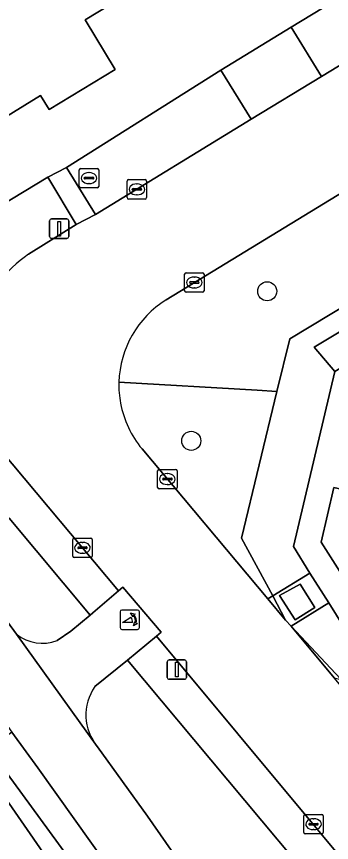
# Model space of a CAD drawing. Extents: x 157320 to 158835, y 386650 to 388491.
# Drawn here: x 157911.25 to 157927.45, y 387142.32 to 387184.78 of the extents above; entities that cross this region are included whole.
import ezdxf

# ---------------------------------------------------------------- set-up
doc = ezdxf.new("R2010")
doc.units = 0
for name, color, linetype in [('IMGEO_Boom', 7, 'Continuous'), ('IMGEO_Brandkraan', 7, 'Continuous'), ('IMGEO_Erf', 7, 'Continuous'), ('IMGEO_Fietspad_gesloten', 7, 'Continuous'), ('IMGEO_Groenvoorziening', 7, 'Continuous'), ('IMGEO_Hek', 7, 'Continuous'), ('IMGEO_Kolk', 7, 'Continuous'), ('IMGEO_Lichtmast', 7, 'Continuous'), ('IMGEO_Oever', 7, 'Continuous'), ('IMGEO_Pand', 7, 'Continuous'), ('IMGEO_Poller', 7, 'Continuous'), ('IMGEO_Rijbaan_lokaal_gesloten', 7, 'Continuous'), ('IMGEO_Voetpad_halfverhard', 7, 'Continuous'), ('IMGEO_Voetpad_open', 7, 'Continuous'), ('IMGEO_Waterloop', 7, 'Continuous')]:
    doc.layers.add(name, color=color, linetype=linetype)

msp = doc.modelspace()

# ---------------------------------------------------------------- linework, layer by layer
at = {"layer": 'IMGEO_Boom'}
for centre in [(157924.14, 387170.655), (157920.237, 387162.97)]:
    msp.add_circle(centre, 0.489, dxfattribs=at)
at = {"layer": 'IMGEO_Brandkraan'}
for p, q in [((157914.475, 387176.048), (157914.475, 387176.9)), ((157914.55, 387176.974), (157915.402, 387176.974)), ((157914.963, 387176.754), (157914.988, 387176.754)), ((157915.476, 387176.9), (157915.476, 387176.048)), ((157914.734, 387176.468), (157914.734, 387176.48)), ((157915.172, 387176.431), (157914.774, 387176.431)), ((157914.777, 387176.517), (157915.175, 387176.517)), ((157915.218, 387176.48), (157915.218, 387176.468)), ((157915.402, 387175.974), (157914.55, 387175.974)), ((157914.986, 387176.194), (157914.961, 387176.194))]:
    msp.add_line(p, q, dxfattribs=at)
for points in [[(157914.475, 387176.048), (157914.475, 387176.9)], [(157914.55, 387176.974), (157915.402, 387176.974)], [(157915.476, 387176.9), (157915.476, 387176.048)], [(157915.402, 387175.974), (157914.55, 387175.974)]]:
    msp.add_lwpolyline(points, dxfattribs=at)
for centre, radius, start, end in [((157914.552, 387176.898), 0.0765, 91.552, 178.448), ((157914.552, 387176.898), 0.0765, 91.552, 178.448), ((157915.4, 387176.898), 0.0765, 1.552, 88.448), ((157915.4, 387176.898), 0.0765, 1.552, 88.448), ((157914.774, 387176.477), 0.0403, 85.8775, 175.7526), ((157914.771, 387176.467), 0.0366, 178.938, 274.7102), ((157915.175, 387176.474), 0.043, 264.8664, 352.4533), ((157915.179, 387176.479), 0.0386, 1.7309, 96.639), ((157914.552, 387176.05), 0.0765, 181.552, 268.448), ((157914.552, 387176.05), 0.0765, 181.552, 268.448), ((157915.4, 387176.05), 0.0765, 271.552, 358.448), ((157915.4, 387176.05), 0.0765, 271.552, 358.448)]:
    msp.add_arc(centre, radius, start, end, dxfattribs=at)
for centre, major_axis, ratio, start_param, end_param in [((157914.962, 387176.474), (-0.387, 0.002), 0.722429, 4.712389, 7.853982), ((157914.987, 387176.474), (-0.39, 0.002), 0.717154, 1.570796, 4.712389)]:
    msp.add_ellipse(centre, major_axis=major_axis, ratio=ratio, start_param=start_param, end_param=end_param, dxfattribs=at)
at = {"layer": 'IMGEO_Erf'}
for points in [[(157950.415, 387199.43), (157953.857, 387201.533), (157965.907, 387209.089), (157970.265, 387211.754), (157970.905, 387211.979), (157956.899, 387238.352), (157921.43, 387216.751), (157923.078, 387214.05), (157920.565, 387212.517), (157918.916, 387215.22), (157884.229, 387194.094), (157898.176, 387177.492), (157903.649, 387170.993), (157905.112, 387171.866), (157908.629, 387173.965), (157912.855, 387176.528), (157913.818, 387177.012), (157921.757, 387182.016), (157925.368, 387184.224)], [(157916.321, 387182.063), (157912.933, 387179.992), (157912.485, 387180.726), (157910.267, 387179.37), (157910.715, 387178.636), (157907.114, 387176.434), (157905.546, 387178.967), (157902, 387176.841), (157896.732, 387183.142), (157901.589, 387186.09), (157902.529, 387184.558), (157908.555, 387188.257), (157901.477, 387199.899), (157906.507, 387202.953), (157916.901, 387185.903), (157914.775, 387184.614)]]:
    msp.add_lwpolyline(points, close=True, dxfattribs=at)
at = {"layer": 'IMGEO_Fietspad_gesloten'}
for points in [[(157911.252, 387153.028), (157905.762, 387160.526), (157903.193, 387163.928), (157901.149, 387166.477), (157900.653, 387167.019), (157898.507, 387169.378), (157894.159, 387174.032), (157892.311, 387175.938), (157879.562, 387190.147), (157878.581, 387191.399), (157874.746, 387196.225), (157874.729, 387196.267), (157872.389, 387194.483), (157872.569, 387194.246), (157872.97, 387193.612), (157873.897, 387192.402)], [(157901.292, 387161.32), (157910.286, 387148.989), (157911.013, 387147.992), (157912.351, 387146.158), (157923.551, 387130.435)], [(157918.447, 387152.928), (157918.685, 387153.13), (157916.723, 387155.455), (157916.496, 387155.264), (157915.169, 387154.121), (157915.044, 387154.017), (157914.047, 387153.19), (157913.34, 387152.705)], [(157925.645, 387132.679), (157917.981, 387143.677), (157915.414, 387147.249), (157915.39, 387147.25), (157911.252, 387153.028)], [(157911.252, 387153.028), (157915.39, 387147.25), (157915.414, 387147.249)], [(157915.283, 387150.337), (157916.957, 387151.694), (157918.447, 387152.928)]]:
    msp.add_lwpolyline(points, dxfattribs=at)
for centre, radius, start, end in [((157912.579, 387154.699), 2.134, 231.5349, 290.878), ((157917.321, 387148.877), 2.507, 144.3711, 220.4872)]:
    msp.add_arc(centre, radius, start, end, dxfattribs=at)
at = {"layer": 'IMGEO_Groenvoorziening'}
for points in [[(157926.933, 387181.705), (157951.946, 387196.914), (157950.415, 387199.43), (157925.368, 387184.224)], [(157915.313, 387174.602), (157923.309, 387179.506), (157921.757, 387182.016), (157913.818, 387177.012)], [(157931.405, 387170.704), (157926.555, 387167.778), (157927.621, 387166.527), (157938.88, 387173.329), (157945.725, 387171.742), (157951.351, 387170.424), (157949.989, 387164.841), (157948.33, 387158.008), (157937.026, 387151.161), (157937.257, 387149.419), (157949.697, 387156.943), (157953.309, 387171.624), (157938.694, 387175.102)], [(157927.621, 387166.527), (157926.555, 387167.778), (157931.405, 387170.704), (157930.617, 387171.412), (157925.301, 387168.218), (157924.643, 387165.505), (157922.815, 387157.971), (157924.425, 387155.002), (157926.327, 387156.175), (157925.486, 387157.54)], [(157931.887, 387153.822), (157933.11, 387159.281), (157927.574, 387160.569), (157926.911, 387157.768), (157928.949, 387154.555)], [(157928.102, 387153.374), (157927.311, 387154.636), (157925.375, 387153.435), (157927.582, 387150.794), (157937.413, 387148.267), (157937.257, 387149.419), (157937.026, 387151.161)]]:
    msp.add_lwpolyline(points, close=True, dxfattribs=at)
for points in [[(157965.152, 387198.425), (157918.946, 387170.213)], [(157853.711, 387178.93), (157875.918, 387180.088), (157879.082, 387180.253), (157884.495, 387177.58), (157899.23, 387161.641), (157909.092, 387148.143), (157909.83, 387147.134), (157926.137, 387124.816), (157935.276, 387114.872), (157939.605, 387108.739), (157942.777, 387100.684), (157942.53, 387100.602), (157941.129, 387100.135), (157939.216, 387099.497), (157935.894, 387108.446), (157934.2, 387110.542), (157934.058, 387110.717), (157931.691, 387100.444), (157937.567, 387098.44)], [(157911.864, 387172.558), (157914.319, 387174.088), (157912.855, 387176.528), (157908.629, 387173.965), (157910.312, 387171.082)], [(157916.515, 387165.984), (157923.631, 387165.575), (157924.643, 387165.505), (157925.301, 387168.218), (157930.617, 387171.412), (157938.476, 387176.134), (157954.578, 387172.377), (157950.602, 387156.294), (157937.696, 387148.439), (157937.572, 387147.193), (157936.974, 387142.897)], [(157913.34, 387152.705), (157914.047, 387153.19), (157915.044, 387154.017), (157910.876, 387158.99), (157910.33, 387159.541), (157909.797, 387159.948), (157901.8, 387166.013), (157901.149, 387166.477), (157903.193, 387163.928), (157905.762, 387160.526), (157911.252, 387153.028)], [(157917.703, 387162.552), (157924.168, 387154.844), (157924.425, 387155.002), (157922.815, 387157.971), (157924.643, 387165.505), (157923.631, 387165.575), (157916.515, 387165.984)], [(157923.551, 387130.435), (157912.351, 387146.158), (157911.013, 387147.992), (157910.309, 387147.467), (157909.591, 387148.487), (157910.286, 387148.989), (157901.292, 387161.32)], [(157927.275, 387139.355), (157916.957, 387151.694), (157915.283, 387150.337)], [(157915.414, 387147.249), (157917.981, 387143.677), (157925.645, 387132.679)]]:
    msp.add_lwpolyline(points, dxfattribs=at)
for centre, radius, start, end in [((157915.834, 387166.829), 6.97, 124.7242, 142.4003), ((157921.661, 387165.839), 5.148, 121.8292, 178.3868), ((157921.684, 387165.845), 5.171, 178.4578, 190.5176), ((157921.661, 387165.844), 5.148, 190.555, 219.7508), ((157912.579, 387154.699), 2.134, 231.5349, 290.878), ((157917.321, 387148.877), 2.507, 144.3711, 220.4872)]:
    msp.add_arc(centre, radius, start, end, dxfattribs=at)
at = {"layer": 'IMGEO_Hek'}
for points in [[(157937.696, 387148.439), (157950.602, 387156.294), (157954.578, 387172.377), (157938.476, 387176.134), (157925.301, 387168.218), (157924.643, 387165.505)], [(157923.631, 387165.575), (157916.515, 387165.984)], [(157924.425, 387155.002), (157922.815, 387157.971), (157924.643, 387165.505)], [(157924.643, 387165.505), (157923.631, 387165.575)], [(157925.09, 387153.759), (157924.425, 387155.002)], [(157925.375, 387153.435), (157925.09, 387153.759)], [(157937.696, 387148.439), (157937.413, 387148.267), (157927.903, 387150.731), (157925.375, 387153.435)]]:
    msp.add_lwpolyline(points, dxfattribs=at)
at = {"layer": 'IMGEO_Kolk'}
for p, q in [((157916.94, 387175.469), (157916.94, 387176.321)), ((157917.015, 387176.395), (157917.867, 387176.395)), ((157917.941, 387176.321), (157917.941, 387175.469)), ((157917.199, 387175.889), (157917.199, 387175.901)), ((157917.637, 387175.852), (157917.239, 387175.852)), ((157917.242, 387175.938), (157917.64, 387175.938)), ((157917.428, 387176.175), (157917.453, 387176.175)), ((157917.683, 387175.901), (157917.683, 387175.889)), ((157917.451, 387175.615), (157917.426, 387175.615)), ((157917.867, 387175.395), (157917.015, 387175.395)), ((157919.967, 387171.608), (157920.819, 387171.608)), ((157919.892, 387170.682), (157919.892, 387171.534)), ((157920.38, 387171.388), (157920.405, 387171.388)), ((157920.893, 387171.534), (157920.893, 387170.682)), ((157920.151, 387171.102), (157920.151, 387171.114)), ((157920.589, 387171.065), (157920.191, 387171.065)), ((157920.194, 387171.151), (157920.592, 387171.151)), ((157920.403, 387170.828), (157920.378, 387170.828)), ((157920.635, 387171.114), (157920.635, 387171.102)), ((157920.819, 387170.608), (157919.967, 387170.608)), ((157918.507, 387160.578), (157918.507, 387161.43)), ((157918.582, 387161.504), (157919.434, 387161.504)), ((157919.508, 387161.43), (157919.508, 387160.578)), ((157918.766, 387160.998), (157918.766, 387161.01)), ((157918.809, 387161.047), (157919.207, 387161.047)), ((157918.995, 387161.284), (157919.02, 387161.284)), ((157919.25, 387161.01), (157919.25, 387160.998)), ((157919.204, 387160.961), (157918.806, 387160.961)), ((157919.018, 387160.724), (157918.993, 387160.724)), ((157919.434, 387160.504), (157918.582, 387160.504)), ((157914.14, 387157.045), (157914.14, 387157.897)), ((157914.215, 387157.971), (157915.067, 387157.971)), ((157914.628, 387157.751), (157914.653, 387157.751)), ((157915.141, 387157.897), (157915.141, 387157.045)), ((157914.399, 387157.465), (157914.399, 387157.477)), ((157914.837, 387157.428), (157914.439, 387157.428)), ((157914.442, 387157.514), (157914.84, 387157.514)), ((157914.651, 387157.191), (157914.626, 387157.191)), ((157914.883, 387157.477), (157914.883, 387157.465)), ((157915.067, 387156.971), (157914.215, 387156.971)), ((157926.023, 387142.839), (157926.023, 387143.691)), ((157926.098, 387143.765), (157926.95, 387143.765)), ((157927.024, 387143.691), (157927.024, 387142.839)), ((157926.282, 387143.259), (157926.282, 387143.271)), ((157926.72, 387143.222), (157926.322, 387143.222)), ((157926.325, 387143.308), (157926.723, 387143.308)), ((157926.511, 387143.545), (157926.536, 387143.545)), ((157926.766, 387143.271), (157926.766, 387143.259)), ((157926.95, 387142.765), (157926.098, 387142.765)), ((157926.534, 387142.985), (157926.509, 387142.985))]:
    msp.add_line(p, q, dxfattribs=at)
for points in [[(157916.94, 387175.469), (157916.94, 387176.321)], [(157917.015, 387176.395), (157917.867, 387176.395)], [(157917.941, 387176.321), (157917.941, 387175.469)], [(157917.867, 387175.395), (157917.015, 387175.395)], [(157919.967, 387171.608), (157920.819, 387171.608)], [(157919.892, 387170.682), (157919.892, 387171.534)], [(157920.893, 387171.534), (157920.893, 387170.682)], [(157920.819, 387170.608), (157919.967, 387170.608)], [(157918.507, 387160.578), (157918.507, 387161.43)], [(157918.582, 387161.504), (157919.434, 387161.504)], [(157919.508, 387161.43), (157919.508, 387160.578)], [(157919.434, 387160.504), (157918.582, 387160.504)], [(157914.14, 387157.045), (157914.14, 387157.897)], [(157914.215, 387157.971), (157915.067, 387157.971)], [(157915.141, 387157.897), (157915.141, 387157.045)], [(157915.067, 387156.971), (157914.215, 387156.971)], [(157926.023, 387142.839), (157926.023, 387143.691)], [(157926.098, 387143.765), (157926.95, 387143.765)], [(157927.024, 387143.691), (157927.024, 387142.839)], [(157926.95, 387142.765), (157926.098, 387142.765)]]:
    msp.add_lwpolyline(points, dxfattribs=at)
for centre, radius, start, end in [((157917.017, 387176.319), 0.0765, 91.552, 178.448), ((157917.017, 387176.319), 0.0765, 91.552, 178.448), ((157917.865, 387176.319), 0.0765, 1.552, 88.448), ((157917.865, 387176.319), 0.0765, 1.552, 88.448), ((157917.239, 387175.898), 0.0403, 85.8775, 175.7526), ((157917.236, 387175.888), 0.0366, 178.938, 274.7102), ((157917.64, 387175.895), 0.043, 264.8664, 352.4533), ((157917.644, 387175.9), 0.0386, 1.7309, 96.639), ((157917.017, 387175.471), 0.0765, 181.552, 268.448), ((157917.017, 387175.471), 0.0765, 181.552, 268.448), ((157917.865, 387175.471), 0.0765, 271.552, 358.448), ((157917.865, 387175.471), 0.0765, 271.552, 358.448), ((157919.969, 387171.532), 0.0765, 91.552, 178.448), ((157919.969, 387171.532), 0.0765, 91.552, 178.448), ((157920.817, 387171.532), 0.0765, 1.552, 88.448), ((157920.817, 387171.532), 0.0765, 1.552, 88.448), ((157920.191, 387171.111), 0.0403, 85.8775, 175.7526), ((157920.188, 387171.101), 0.0366, 178.938, 274.7102), ((157920.592, 387171.108), 0.043, 264.8664, 352.4533), ((157920.596, 387171.113), 0.0386, 1.7309, 96.639), ((157919.969, 387170.684), 0.0765, 181.552, 268.448), ((157919.969, 387170.684), 0.0765, 181.552, 268.448), ((157920.817, 387170.684), 0.0765, 271.552, 358.448), ((157920.817, 387170.684), 0.0765, 271.552, 358.448), ((157918.584, 387161.428), 0.0765, 91.552, 178.448), ((157918.584, 387161.428), 0.0765, 91.552, 178.448), ((157919.432, 387161.428), 0.0765, 1.552, 88.448), ((157919.432, 387161.428), 0.0765, 1.552, 88.448), ((157918.806, 387161.007), 0.0403, 85.8775, 175.7526), ((157918.803, 387160.997), 0.0366, 178.938, 274.7102), ((157919.207, 387161.004), 0.043, 264.8664, 352.4533), ((157919.211, 387161.009), 0.0386, 1.7309, 96.639), ((157918.584, 387160.58), 0.0765, 181.552, 268.448), ((157918.584, 387160.58), 0.0765, 181.552, 268.448), ((157919.432, 387160.58), 0.0765, 271.552, 358.448), ((157919.432, 387160.58), 0.0765, 271.552, 358.448), ((157914.217, 387157.895), 0.0765, 91.552, 178.448), ((157914.217, 387157.895), 0.0765, 91.552, 178.448), ((157915.065, 387157.895), 0.0765, 1.552, 88.448), ((157915.065, 387157.895), 0.0765, 1.552, 88.448), ((157914.439, 387157.474), 0.0403, 85.8775, 175.7526), ((157914.436, 387157.464), 0.0366, 178.938, 274.7102), ((157914.84, 387157.471), 0.043, 264.8664, 352.4533), ((157914.844, 387157.476), 0.0386, 1.7309, 96.639), ((157914.217, 387157.047), 0.0765, 181.552, 268.448), ((157914.217, 387157.047), 0.0765, 181.552, 268.448), ((157915.065, 387157.047), 0.0765, 271.552, 358.448), ((157915.065, 387157.047), 0.0765, 271.552, 358.448), ((157926.1, 387143.689), 0.0765, 91.552, 178.448), ((157926.1, 387143.689), 0.0765, 91.552, 178.448), ((157926.948, 387143.689), 0.0765, 1.552, 88.448), ((157926.948, 387143.689), 0.0765, 1.552, 88.448), ((157926.322, 387143.268), 0.0403, 85.8775, 175.7526), ((157926.319, 387143.258), 0.0366, 178.938, 274.7102), ((157926.723, 387143.265), 0.043, 264.8664, 352.4533), ((157926.727, 387143.27), 0.0386, 1.7309, 96.639), ((157926.1, 387142.841), 0.0765, 181.552, 268.448), ((157926.1, 387142.841), 0.0765, 181.552, 268.448), ((157926.948, 387142.841), 0.0765, 271.552, 358.448), ((157926.948, 387142.841), 0.0765, 271.552, 358.448)]:
    msp.add_arc(centre, radius, start, end, dxfattribs=at)
for centre, major_axis, ratio, start_param, end_param in [((157917.427, 387175.895), (-0.387, 0.002), 0.722429, 4.712389, 7.853982), ((157917.452, 387175.895), (-0.39, 0.002), 0.717154, 1.570796, 4.712389), ((157920.379, 387171.108), (-0.387, 0.002), 0.722429, 4.712389, 7.853982), ((157920.404, 387171.108), (-0.39, 0.002), 0.717154, 1.570796, 4.712389), ((157918.994, 387161.004), (-0.387, 0.002), 0.722429, 4.712389, 7.853982), ((157919.019, 387161.004), (-0.39, 0.002), 0.717154, 1.570796, 4.712389), ((157914.627, 387157.471), (-0.387, 0.002), 0.722429, 4.712389, 7.853982), ((157914.652, 387157.471), (-0.39, 0.002), 0.717154, 1.570796, 4.712389), ((157926.51, 387143.265), (-0.387, 0.002), 0.722429, 4.712389, 7.853982), ((157926.535, 387143.265), (-0.39, 0.002), 0.717154, 1.570796, 4.712389)]:
    msp.add_ellipse(centre, major_axis=major_axis, ratio=ratio, start_param=start_param, end_param=end_param, dxfattribs=at)
at = {"layer": 'IMGEO_Lichtmast'}
for p, q in [((157912.949, 387173.472), (157912.949, 387174.272)), ((157912.949, 387174.272), (157912.949, 387173.472)), ((157913.049, 387174.372), (157913.839, 387174.372)), ((157913.839, 387174.372), (157913.049, 387174.372)), ((157913.939, 387174.272), (157913.939, 387173.472)), ((157913.939, 387173.472), (157913.939, 387174.272)), ((157913.839, 387173.372), (157913.049, 387173.372)), ((157913.049, 387173.372), (157913.839, 387173.372)), ((157919.1, 387151.711), (157919.89, 387151.711)), ((157919.89, 387151.711), (157919.1, 387151.711)), ((157919, 387150.811), (157919, 387151.611)), ((157919, 387151.611), (157919, 387150.811)), ((157919.99, 387151.611), (157919.99, 387150.811)), ((157919.99, 387150.811), (157919.99, 387151.611)), ((157919.89, 387150.711), (157919.1, 387150.711)), ((157919.1, 387150.711), (157919.89, 387150.711))]:
    msp.add_line(p, q, dxfattribs=at)
for points in [[(157913.369, 387174.247), (157913.519, 387174.247), (157913.519, 387173.497), (157913.369, 387173.497), (157913.369, 387174.247)], [(157919.42, 387151.586), (157919.57, 387151.586), (157919.57, 387150.836), (157919.42, 387150.836), (157919.42, 387151.586)]]:
    msp.add_lwpolyline(points, dxfattribs=at)
for centre, start, end in [((157913.049, 387174.272), 90, 180), ((157913.049, 387174.272), 90, 180), ((157913.839, 387174.272), 0, 90), ((157913.839, 387174.272), 360, 90), ((157913.049, 387173.472), 180, 270), ((157913.049, 387173.472), 180, 270), ((157913.839, 387173.472), 270, 0), ((157913.839, 387173.472), 270, 0), ((157919.1, 387151.611), 90, 180), ((157919.1, 387151.611), 90, 180), ((157919.89, 387151.611), 0, 90), ((157919.89, 387151.611), 360, 90), ((157919.1, 387150.811), 180, 270), ((157919.1, 387150.811), 180, 270), ((157919.89, 387150.811), 270, 0), ((157919.89, 387150.811), 270, 0)]:
    msp.add_arc(centre, 0.1, start, end, dxfattribs=at)
at = {"layer": 'IMGEO_Oever'}
msp.add_lwpolyline([(157926.137, 387124.816), (157909.83, 387147.134), (157909.092, 387148.143), (157899.23, 387161.641), (157884.495, 387177.58), (157879.082, 387180.253), (157875.918, 387180.088), (157853.711, 387178.93)], dxfattribs=at)
msp.add_lwpolyline([(157855.697, 387176.787), (157855.581, 387177.984), (157878.947, 387178.95), (157883.851, 387176.285), (157898.662, 387160.682), (157908.008, 387148.44), (157914.496, 387139.094), (157925.6, 387123.858), (157930.601, 387118.278), (157934.424, 387114.087), (157938.962, 387108.217), (157941.607, 387101.092), (157940.488, 387100.667), (157937.939, 387107.483), (157934.482, 387112.234), (157919.536, 387129.786), (157901.694, 387154.638), (157897.503, 387159.929), (157887.733, 387170.588), (157883.311, 387175.416), (157878.657, 387177.868)], close=True, dxfattribs=at)
at = {"layer": 'IMGEO_Pand'}
msp.add_lwpolyline([(157910.715, 387178.636), (157910.267, 387179.37), (157912.485, 387180.726), (157912.933, 387179.992), (157916.321, 387182.063), (157914.775, 387184.614), (157916.901, 387185.903), (157906.507, 387202.953), (157901.477, 387199.899), (157908.555, 387188.257), (157902.529, 387184.558), (157901.589, 387186.09), (157896.732, 387183.142), (157902, 387176.841), (157905.546, 387178.967), (157907.114, 387176.434)], close=True, dxfattribs=at)
at = {"layer": 'IMGEO_Poller'}
for p, q in [((157917.479, 387154.272), (157916.671, 387154.272)), ((157917.479, 387154.272), (157916.671, 387154.272)), ((157916.577, 387154.177), (157916.577, 387153.37)), ((157916.577, 387154.177), (157916.577, 387153.37)), ((157917.573, 387153.37), (157917.573, 387154.177)), ((157917.573, 387153.37), (157917.573, 387154.177)), ((157916.671, 387153.275), (157917.479, 387153.275)), ((157916.671, 387153.275), (157917.479, 387153.275))]:
    msp.add_line(p, q, dxfattribs=at)
for points in [[(157917.212, 387153.628), (157916.699, 387153.628), (157917.129, 387153.903)], [(157917.256, 387154.001), (157917.244, 387153.928), (157917.119, 387154.133)], [(157917.119, 387154.133), (157917.35, 387154.067), (157917.279, 387154.035)], [(157917.272, 387153.456), (157917.338, 387153.687), (157917.368, 387153.619)], [(157917.404, 387153.592), (157917.476, 387153.581), (157917.272, 387153.456)]]:
    msp.add_lwpolyline(points, dxfattribs=at)
for centre, radius, start, end in [((157916.671, 387154.177), 0.0946, 90, 180), ((157916.671, 387154.177), 0.0946, 90, 180), ((157917.479, 387154.177), 0.0946, 0, 90), ((157917.479, 387154.177), 0.0946, 0, 90), ((157916.884, 387153.678), 0.332, 351.3247, 42.4854), ((157916.898, 387153.688), 0.476, 351.7527, 41.1691), ((157916.898, 387153.688), 0.516, 349.3569, 42.2912), ((157916.671, 387153.37), 0.0946, 180, 270), ((157916.671, 387153.37), 0.0946, 180, 270), ((157917.479, 387153.37), 0.0946, 270, 0), ((157917.479, 387153.37), 0.0946, 270, 0)]:
    msp.add_arc(centre, radius, start, end, dxfattribs=at)
at = {"layer": 'IMGEO_Rijbaan_lokaal_gesloten'}
for points in [[(157989.331, 387176.86), (157988.362, 387178.565), (157986.504, 387182.006), (157977.357, 387199.024), (157971.902, 387209.086), (157967.533, 387206.422), (157955.386, 387199.017), (157951.946, 387196.914), (157926.933, 387181.705), (157923.309, 387179.506), (157915.313, 387174.602), (157914.319, 387174.088), (157911.864, 387172.558)], [(157918.946, 387170.213), (157965.152, 387198.425)], [(157910.415, 387162.518), (157916.496, 387155.264), (157916.723, 387155.455), (157918.685, 387153.13), (157918.447, 387152.928), (157930.912, 387137.969)], [(157932.15, 387145.327), (157927.582, 387150.794), (157925.375, 387153.435), (157925.09, 387153.759), (157924.168, 387154.844), (157917.703, 387162.552)]]:
    msp.add_lwpolyline(points, dxfattribs=at)
for centre, radius, start, end in [((157915.834, 387166.829), 6.97, 124.7242, 142.4003), ((157921.661, 387165.839), 5.148, 121.8292, 178.3868), ((157921.684, 387165.845), 5.171, 178.4578, 190.5176), ((157921.661, 387165.844), 5.148, 190.555, 219.7508)]:
    msp.add_arc(centre, radius, start, end, dxfattribs=at)
at = {"layer": 'IMGEO_Voetpad_halfverhard'}
for points in [[(157878.581, 387191.399), (157879.562, 387190.147), (157892.311, 387175.938), (157894.159, 387174.032), (157898.507, 387169.378), (157900.653, 387167.019), (157901.149, 387166.477), (157901.8, 387166.013), (157909.797, 387159.948), (157910.33, 387159.541), (157910.876, 387158.99), (157915.044, 387154.017), (157915.169, 387154.121), (157916.496, 387155.264), (157910.415, 387162.518)], [(157930.912, 387137.969), (157918.447, 387152.928), (157916.957, 387151.694), (157927.275, 387139.355)]]:
    msp.add_lwpolyline(points, dxfattribs=at)
for points in [[(157926.327, 387156.175), (157927.311, 387154.636), (157928.102, 387153.374), (157937.026, 387151.161), (157948.33, 387158.008), (157949.989, 387164.841), (157951.351, 387170.424), (157945.725, 387171.742), (157938.88, 387173.329), (157927.621, 387166.527), (157925.486, 387157.54)], [(157931.887, 387153.822), (157928.949, 387154.555), (157926.911, 387157.768), (157927.574, 387160.569), (157933.11, 387159.281)]]:
    msp.add_lwpolyline(points, close=True, dxfattribs=at)
at = {"layer": 'IMGEO_Voetpad_open'}
for points in [[(157925.368, 387184.224), (157921.757, 387182.016), (157923.309, 387179.506), (157926.933, 387181.705)], [(157913.818, 387177.012), (157912.855, 387176.528), (157914.319, 387174.088), (157915.313, 387174.602)], [(157924.425, 387155.002), (157925.09, 387153.759), (157925.375, 387153.435), (157927.311, 387154.636), (157926.327, 387156.175)], [(157926.585, 387154.404), (157925.841, 387155.61), (157924.777, 387155.026), (157925.574, 387153.764)], [(157925.574, 387153.764), (157924.777, 387155.026), (157925.841, 387155.61), (157926.585, 387154.404)], [(157924.425, 387155.002), (157924.168, 387154.844), (157925.09, 387153.759)]]:
    msp.add_lwpolyline(points, close=True, dxfattribs=at)
at = {"layer": 'IMGEO_Waterloop'}
msp.add_lwpolyline([(157855.697, 387176.787), (157878.657, 387177.868), (157883.311, 387175.416), (157887.733, 387170.588), (157897.503, 387159.929), (157901.694, 387154.638), (157919.536, 387129.786), (157934.482, 387112.234), (157937.939, 387107.483), (157940.488, 387100.667), (157941.607, 387101.092), (157938.962, 387108.217), (157934.424, 387114.087), (157930.601, 387118.278), (157925.6, 387123.858), (157914.496, 387139.094), (157908.008, 387148.44), (157898.662, 387160.682), (157883.851, 387176.285), (157878.947, 387178.95), (157855.581, 387177.984)], close=True, dxfattribs=at)

doc.saveas('drawing.dxf')
